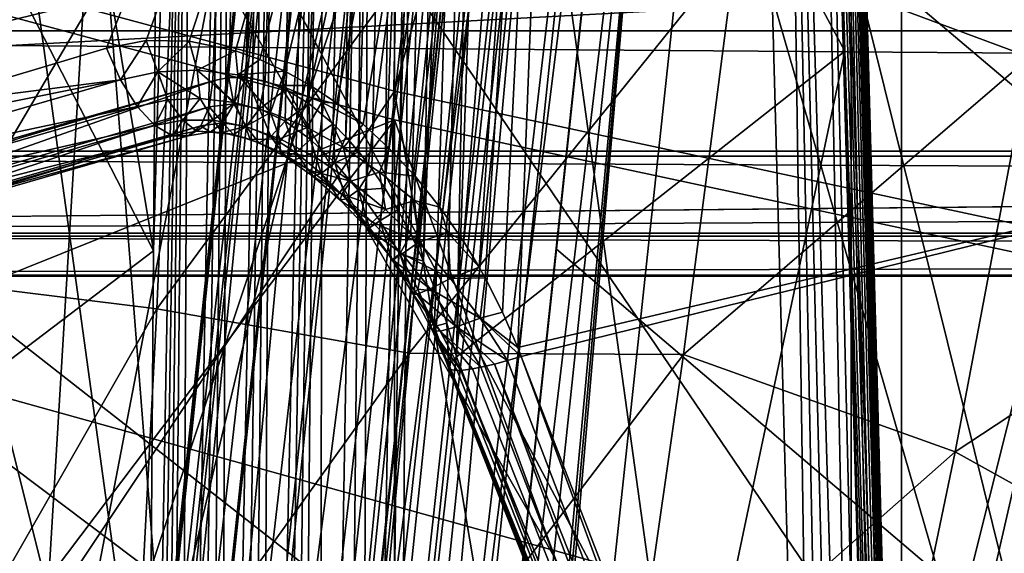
# Model space of a CAD drawing. Header units: metres. Extents: x -109 to 109, y -78 to 121.
# Tile 430 of 656: x -10.155 to -8.555, y -52.231 to -51.364. Entities that reach past the tile are written whole.
import ezdxf

# ---------------------------------------------------------------- set-up
doc = ezdxf.new("R2010")
doc.units = ezdxf.units.M
doc.layers.add('solid_508554_SW0001', color=7, linetype='CONTINUOUS')

msp = doc.modelspace()

# ---------------------------------------------------------------- linework, layer by layer
at = {"layer": 'solid_508554_SW0001'}
for points in [[(-9.545437, -44.551674, 2.834236), (-9.545432, -51.479877, 6.834235), (-11.283785, -51.012154, 7.644356)], [(-9.545437, -44.551674, 2.834236), (-7.730275, -44.939594, 2.162341), (-9.545432, -51.479877, 6.834235)], [(-10.664383, -44.574646, -0.672659), (-9.656664, -44.796349, -1.05666), (-12.247202, -52.38657, 2.19669)], [(-9.656664, -44.796349, -1.05666), (-10.143072, -52.862133, 1.372991), (-12.247202, -52.38657, 2.19669)], [(-9.656664, -44.796349, -1.05666), (-8.630564, -44.995865, -1.402229), (-10.143072, -52.862133, 1.372991)], [(-7.730275, -44.939594, 2.162341), (-7.730226, -51.867805, 6.162325), (-9.545432, -51.479877, 6.834235)], [(-8.630564, -44.995865, -1.402229), (-7.588034, -45.17281, -1.708707), (-10.143072, -52.862133, 1.372991)], [(-7.588034, -45.17281, -1.708707), (-7.965859, -53.246761, 0.706794), (-10.143072, -52.862133, 1.372991)], [(-5.895992, -46.964874, 86.879326), (-7.449233, -53.297142, 75.26886), (-8.816918, -47.392048, 87.063911)], [(-9.038908, -49.464344, 83.19976), (-8.816918, -47.392048, 87.063911), (-7.449233, -53.297142, 75.26886)], [(-9.721955, -51.477192, 50.287106), (-9.595249, -48.683094, 48.344746), (-9.672806, -48.68742, 48.335449)], [(-9.721955, -51.477192, 50.287106), (-9.68488, -51.499798, 50.304424), (-9.595249, -48.683094, 48.344746)], [(-9.68488, -51.499798, 50.304424), (-9.645244, -51.533005, 50.322708), (-9.595249, -48.683094, 48.344746)], [(-9.645244, -51.533005, 50.322708), (-9.624705, -51.554016, 50.332066), (-9.595249, -48.683094, 48.344746)], [(-9.624705, -51.554016, 50.332066), (-9.517693, -48.689949, 48.336967), (-9.595249, -48.683094, 48.344746)], [(-10.468128, -51.643803, 49.916626), (-9.745063, -48.702621, 48.309727), (-10.270909, -48.85442, 48.046803)], [(-10.468128, -51.643803, 49.916626), (-9.840983, -51.462761, 50.230198), (-9.745063, -48.702621, 48.309727)], [(-9.814823, -51.457523, 50.242889), (-9.745063, -48.702621, 48.309727), (-9.840983, -51.462761, 50.230198)], [(-9.814823, -51.457523, 50.242889), (-9.786581, -51.457569, 50.256462), (-9.745063, -48.702621, 48.309727)], [(-9.786581, -51.457569, 50.256462), (-9.672806, -48.68742, 48.335449), (-9.745063, -48.702621, 48.309727)], [(-9.786581, -51.457569, 50.256462), (-9.75584, -51.463676, 50.271111), (-9.672806, -48.68742, 48.335449)], [(-9.75584, -51.463676, 50.271111), (-9.721955, -51.477192, 50.287106), (-9.672806, -48.68742, 48.335449)], [(-9.624705, -51.554016, 50.332066), (-9.603795, -51.578274, 50.341522), (-9.517693, -48.689949, 48.336967)], [(-9.603795, -51.578274, 50.341522), (-9.58266, -51.605915, 50.350971), (-9.517693, -48.689949, 48.336967)], [(-9.58266, -51.605915, 50.350971), (-9.56139, -51.637241, 50.360374), (-9.517693, -48.689949, 48.336967)], [(-9.56139, -51.637241, 50.360374), (-9.445411, -48.707523, 48.312637), (-9.517693, -48.689949, 48.336967)], [(-9.56139, -51.637241, 50.360374), (-9.540136, -51.672501, 50.369629), (-9.445411, -48.707523, 48.312637)], [(-9.540136, -51.672501, 50.369629), (-9.519081, -51.712025, 50.378654), (-9.445411, -48.707523, 48.312637)], [(-9.519081, -51.712025, 50.378654), (-9.498449, -51.756111, 50.387283), (-9.445411, -48.707523, 48.312637)], [(-9.498449, -51.756111, 50.387283), (-9.383326, -48.734623, 48.273399), (-9.445411, -48.707523, 48.312637)], [(-9.498449, -51.756111, 50.387283), (-9.478667, -51.804905, 50.395351), (-9.383326, -48.734623, 48.273399)], [(-9.478667, -51.804905, 50.395351), (-9.460681, -51.856705, 50.402294), (-9.383326, -48.734623, 48.273399)], [(-9.460681, -51.856705, 50.402294), (-9.444864, -51.911564, 50.408207), (-9.383326, -48.734623, 48.273399)], [(-9.383326, -48.734623, 48.273399), (-9.444864, -51.911564, 50.408207), (-9.390265, -50.340488, 49.315063)], [(-9.937366, -51.739288, 48.248642), (-10.493095, -50.658848, 48.763649), (-10.380838, -49.071125, 47.699341)], [(-9.937366, -51.739288, 48.248642), (-10.380838, -49.071125, 47.699341), (-9.920848, -49.469486, 47.009354)], [(13.732098, -49.072243, -65.114044), (-13.732092, -49.0723, -65.114182), (-13.515706, -51.585316, -71.415703)], [(13.636007, -50.126842, -67.715462), (13.732098, -49.072243, -65.114044), (-13.515706, -51.585316, -71.415703)], [(-9.250982, -49.475708, 51.283783), (-7.565826, -49.121983, 51.896454), (-7.881608, -51.551933, 51.272877)], [(-9.390265, -50.340488, 49.315063), (-8.814032, -51.415009, 48.81031), (-8.875676, -49.16777, 47.53194)], [(-8.741328, -53.702435, 50.089352), (-8.875676, -49.16777, 47.53194), (-8.814032, -51.415009, 48.81031)], [(-8.724223, -53.779259, 50.088478), (-8.845726, -49.203262, 47.468899), (-8.875676, -49.16777, 47.53194)], [(-8.731968, -53.741459, 50.089241), (-8.724223, -53.779259, 50.088478), (-8.875676, -49.16777, 47.53194)], [(-8.741328, -53.702435, 50.089352), (-8.731968, -53.741459, 50.089241), (-8.875676, -49.16777, 47.53194)], [(-8.706916, -53.93021, 50.079216), (-8.835514, -49.241653, 47.401421), (-8.845726, -49.203262, 47.468899)], [(-8.709809, -53.88385, 50.083206), (-8.706916, -53.93021, 50.079216), (-8.845726, -49.203262, 47.468899)], [(-8.715436, -53.833546, 50.086376), (-8.709809, -53.88385, 50.083206), (-8.845726, -49.203262, 47.468899)], [(-8.724223, -53.779259, 50.088478), (-8.715436, -53.833546, 50.086376), (-8.845726, -49.203262, 47.468899)], [(-8.711225, -54.048939, 50.063492), (-8.845737, -49.280319, 47.33411), (-8.835514, -49.241653, 47.401421)], [(-8.707893, -54.012672, 50.069237), (-8.711225, -54.048939, 50.063492), (-8.835514, -49.241653, 47.401421)], [(-8.706372, -53.973125, 50.074512), (-8.707893, -54.012672, 50.069237), (-8.835514, -49.241653, 47.401421)], [(-8.706916, -53.93021, 50.079216), (-8.706372, -53.973125, 50.074512), (-8.835514, -49.241653, 47.401421)], [(-10.667195, -51.486198, 52.486164), (-9.003019, -51.079414, 53.190731), (-11.355492, -49.263935, 52.671753)], [(-8.738541, -54.164211, 50.037548), (-8.875698, -49.316639, 47.271545), (-8.845737, -49.280319, 47.33411)], [(-8.729986, -54.13966, 50.044323), (-8.738541, -54.164211, 50.037548), (-8.845737, -49.280319, 47.33411)], [(-8.722462, -54.112328, 50.050957), (-8.729986, -54.13966, 50.044323), (-8.845737, -49.280319, 47.33411)], [(-8.716149, -54.082146, 50.057373), (-8.722462, -54.112328, 50.050957), (-8.845737, -49.280319, 47.33411)], [(-8.711225, -54.048939, 50.063492), (-8.716149, -54.082146, 50.057373), (-8.845737, -49.280319, 47.33411)], [(-10.77676, -49.314133, 1.785416), (-10.776759, -52.778236, 3.785415), (-8.721508, -53.203892, 3.048157)], [(-8.721509, -49.739788, 1.048158), (-10.77676, -49.314133, 1.785416), (-8.721508, -53.203892, 3.048157)], [(-8.779657, -54.236744, 50.010334), (-8.923357, -49.348125, 47.217987), (-8.875698, -49.316639, 47.271545)], [(-8.758059, -54.205383, 50.023834), (-8.779657, -54.236744, 50.010334), (-8.875698, -49.316639, 47.271545)], [(-8.738541, -54.164211, 50.037548), (-8.758059, -54.205383, 50.023834), (-8.875698, -49.316639, 47.271545)], [(-8.923357, -49.348125, 47.217987), (-8.850675, -54.286415, 49.972351), (-8.985467, -49.372643, 47.17709)], [(-8.826127, -54.275978, 49.984665), (-8.850675, -54.286415, 49.972351), (-8.923357, -49.348125, 47.217987)], [(-8.80241, -54.259735, 49.997311), (-8.826127, -54.275978, 49.984665), (-8.923357, -49.348125, 47.217987)], [(-8.779657, -54.236744, 50.010334), (-8.80241, -54.259735, 49.997311), (-8.923357, -49.348125, 47.217987)], [(-8.850675, -54.286415, 49.972351), (-9.511103, -49.524384, 46.914272), (-8.985467, -49.372643, 47.17709)], [(-9.873167, -49.499866, 46.95517), (-9.937366, -51.739288, 48.248642), (-9.920848, -49.469486, 47.009354)], [(-9.038908, -49.464344, 83.19976), (-9.488546, -53.652214, 75.453293), (-9.565675, -53.66888, 75.466866)], [(-9.187943, -49.495293, 83.238373), (-9.038908, -49.464344, 83.19976), (-9.565675, -53.66888, 75.466866)], [(-9.488546, -53.652214, 75.453293), (-9.038908, -49.464344, 83.19976), (-9.048619, -49.554966, 83.031067)], [(-9.048619, -49.554966, 83.031067), (-9.038908, -49.464344, 83.19976), (-7.449233, -53.297142, 75.26886)], [(-10.870768, -49.898949, 50.550705), (-9.250982, -49.475708, 51.283783), (-10.329443, -51.503918, 50.394688)], [(-9.250982, -49.475708, 51.283783), (-10.013428, -51.409973, 50.550735), (-10.329443, -51.503918, 50.394688)], [(-9.250982, -49.475708, 51.283783), (-9.948844, -51.397476, 50.580162), (-10.013428, -51.409973, 50.550735)], [(-9.250982, -49.475708, 51.283783), (-9.878996, -51.398468, 50.607853), (-9.948844, -51.397476, 50.580162)], [(-9.250982, -49.475708, 51.283783), (-9.803851, -51.414295, 50.633415), (-9.878996, -51.398468, 50.607853)], [(-9.250982, -49.475708, 51.283783), (-9.764338, -51.428436, 50.645184), (-9.803851, -51.414295, 50.633415)], [(-9.250982, -49.475708, 51.283783), (-9.723651, -51.447117, 50.656105), (-9.764338, -51.428436, 50.645184)], [(-9.250982, -49.475708, 51.283783), (-9.68195, -51.470638, 50.666023), (-9.723651, -51.447117, 50.656105)], [(-9.250982, -49.475708, 51.283783), (-9.639504, -51.499325, 50.674728), (-9.68195, -51.470638, 50.666023)], [(-9.250982, -49.475708, 51.283783), (-9.596539, -51.533585, 50.682003), (-9.639504, -51.499325, 50.674728)], [(-9.250982, -49.475708, 51.283783), (-9.554132, -51.573006, 50.687515), (-9.596539, -51.533585, 50.682003)], [(-9.250982, -49.475708, 51.283783), (-9.512263, -51.618076, 50.691124), (-9.554132, -51.573006, 50.687515)], [(-9.250982, -49.475708, 51.283783), (-9.47178, -51.66848, 50.692566), (-9.512263, -51.618076, 50.691124)], [(-9.250982, -49.475708, 51.283783), (-9.433557, -51.723713, 50.691624), (-9.47178, -51.66848, 50.692566)], [(-9.250982, -49.475708, 51.283783), (-9.407983, -51.765881, 50.689419), (-9.433557, -51.723713, 50.691624)], [(-9.250982, -49.475708, 51.283783), (-9.398371, -51.783039, 50.68819), (-9.407983, -51.765881, 50.689419)], [(-9.250982, -49.475708, 51.283783), (-9.3701, -51.838718, 50.683002), (-9.398371, -51.783039, 50.68819)], [(-9.250982, -49.475708, 51.283783), (-9.345189, -51.896393, 50.675819), (-9.3701, -51.838718, 50.683002)], [(-9.250982, -49.475708, 51.283783), (-7.881608, -51.551933, 51.272877), (-9.345189, -51.896393, 50.675819)], [(-9.873167, -49.499866, 46.95517), (-9.953881, -54.009087, 49.487926), (-9.937366, -51.739288, 48.248642)], [(-9.942522, -54.049156, 49.488758), (-9.953881, -54.009087, 49.487926), (-9.873167, -49.499866, 46.95517)], [(-9.930239, -54.08728, 49.490112), (-9.942522, -54.049156, 49.488758), (-9.873167, -49.499866, 46.95517)], [(-9.917198, -54.123489, 49.492008), (-9.930239, -54.08728, 49.490112), (-9.873167, -49.499866, 46.95517)], [(-9.896565, -54.174225, 49.495842), (-9.917198, -54.123489, 49.492008), (-9.873167, -49.499866, 46.95517)], [(-9.896565, -54.174225, 49.495842), (-9.873167, -49.499866, 46.95517), (-9.811035, -49.52327, 46.913647)], [(-9.187943, -49.495293, 83.238373), (-9.650373, -53.696129, 75.486458), (-9.730746, -53.73177, 75.510384)], [(-9.325849, -49.55714, 83.279274), (-9.187943, -49.495293, 83.238373), (-9.730746, -53.73177, 75.510384)], [(-9.187943, -49.495293, 83.238373), (-9.635131, -53.690491, 75.482536), (-9.650373, -53.696129, 75.486458)], [(-9.187943, -49.495293, 83.238373), (-9.565675, -53.66888, 75.466866), (-9.635131, -53.690491, 75.482536)], [(-9.875276, -54.21991, 49.500519), (-9.896565, -54.174225, 49.495842), (-9.811035, -49.52327, 46.913647)], [(-9.853708, -54.260807, 49.505875), (-9.875276, -54.21991, 49.500519), (-9.811035, -49.52327, 46.913647)], [(-9.831919, -54.297535, 49.511799), (-9.853708, -54.260807, 49.505875), (-9.811035, -49.52327, 46.913647)], [(-9.831919, -54.297535, 49.511799), (-9.811035, -49.52327, 46.913647), (-9.738686, -49.538101, 46.887619)], [(-9.60196, -54.490402, 49.597549), (-9.583415, -49.538673, 46.887951), (-9.511103, -49.524384, 46.914272)], [(-9.573461, -54.491665, 49.611), (-9.60196, -54.490402, 49.597549), (-9.511103, -49.524384, 46.914272)], [(-9.573461, -54.491665, 49.611), (-9.511103, -49.524384, 46.914272), (-9.54722, -54.487492, 49.624081)], [(-8.850675, -54.286415, 49.972351), (-9.54722, -54.487492, 49.624081), (-9.511103, -49.524384, 46.914272)], [(-9.810129, -54.330311, 49.518181), (-9.831919, -54.297535, 49.511799), (-9.738686, -49.538101, 46.887619)], [(-9.788501, -54.359344, 49.524918), (-9.810129, -54.330311, 49.518181), (-9.738686, -49.538101, 46.887619)], [(-9.767115, -54.384945, 49.531956), (-9.788501, -54.359344, 49.524918), (-9.738686, -49.538101, 46.887619)], [(-9.767115, -54.384945, 49.531956), (-9.738686, -49.538101, 46.887619), (-9.661049, -49.543358, 46.878853)], [(-9.746114, -54.407246, 49.539196), (-9.767115, -54.384945, 49.531956), (-9.661049, -49.543358, 46.878853)], [(-9.725573, -54.426498, 49.546593), (-9.746114, -54.407246, 49.539196), (-9.661049, -49.543358, 46.878853)], [(-9.705605, -54.442852, 49.554077), (-9.725573, -54.426498, 49.546593), (-9.661049, -49.543358, 46.878853)], [(-9.667735, -54.46756, 49.569042), (-9.705605, -54.442852, 49.554077), (-9.661049, -49.543358, 46.878853)], [(-9.667735, -54.46756, 49.569042), (-9.661049, -49.543358, 46.878853), (-9.583415, -49.538673, 46.887951)], [(-9.633169, -54.482849, 49.583607), (-9.667735, -54.46756, 49.569042), (-9.583415, -49.538673, 46.887951)], [(-9.60196, -54.490402, 49.597549), (-9.633169, -54.482849, 49.583607), (-9.583415, -49.538673, 46.887951)], [(-9.325849, -49.55714, 83.279274), (-9.805741, -53.775333, 75.538315), (-9.874384, -53.82626, 75.569908)], [(-9.446749, -49.641834, 83.331497), (-9.325849, -49.55714, 83.279274), (-9.874384, -53.82626, 75.569908)], [(-9.325849, -49.55714, 83.279274), (-9.769857, -53.753105, 75.524193), (-9.805741, -53.775333, 75.538315)], [(-9.325849, -49.55714, 83.279274), (-9.730746, -53.73177, 75.510384), (-9.769857, -53.753105, 75.524193)], [(-9.048619, -49.554966, 83.031067), (-9.282374, -51.736259, 78.982513), (-9.488546, -53.652214, 75.453293)], [(-9.282374, -51.736259, 78.982513), (-9.048619, -49.554966, 83.031067), (-7.449233, -53.297142, 75.26886)], [(-9.446749, -49.641834, 83.331497), (-9.887698, -53.837646, 75.576859), (-9.935781, -53.883888, 75.604744)], [(-9.54601, -49.746128, 83.393028), (-9.446749, -49.641834, 83.331497), (-9.935781, -53.883888, 75.604744)], [(-9.446749, -49.641834, 83.331497), (-9.874384, -53.82626, 75.569908), (-9.887698, -53.837646, 75.576859)], [(-8.721509, -49.739788, 1.048158), (-8.721508, -53.203892, 3.048157), (-6.599883, -53.538364, 2.468834)], [(-6.599883, -50.074261, 0.468834), (-8.721509, -49.739788, 1.048158), (-6.599883, -53.538364, 2.468834)], [(-9.54601, -49.746128, 83.393028), (-9.989133, -53.947464, 75.642365), (-10.033744, -54.016159, 75.682289)], [(-9.61983, -49.866032, 83.461517), (-9.54601, -49.746128, 83.393028), (-10.033744, -54.016159, 75.682289)], [(-9.54601, -49.746128, 83.393028), (-9.984262, -53.940968, 75.638557), (-9.989133, -53.947464, 75.642365)], [(-9.54601, -49.746128, 83.393028), (-9.935781, -53.883888, 75.604744), (-9.984262, -53.940968, 75.638557)], [(-9.61983, -49.866032, 83.461517), (-10.069036, -54.089085, 75.723999), (-10.09455, -54.165291, 75.766937)], [(-9.665381, -49.996948, 83.53434), (-9.61983, -49.866032, 83.461517), (-10.09455, -54.165291, 75.766937)], [(-9.61983, -49.866032, 83.461517), (-10.055954, -54.059223, 75.706993), (-10.069036, -54.089085, 75.723999)], [(-9.61983, -49.866032, 83.461517), (-10.033744, -54.016159, 75.682289), (-10.055954, -54.059223, 75.706993)], [(-9.665381, -49.996948, 83.53434), (-10.109957, -54.243782, 75.810562), (-9.92029, -52.437653, 79.329559)], [(-9.665381, -49.996948, 83.53434), (-10.100101, -54.188, 75.779617), (-10.109957, -54.243782, 75.810562)], [(-9.665381, -49.996948, 83.53434), (-10.09455, -54.165291, 75.766937), (-10.100101, -54.188, 75.779617)], [(-9.665381, -49.996948, 83.53434), (-9.92029, -52.437653, 79.329559), (-9.695757, -50.276348, 83.343262)], [(-10.397038, -50.01149, 9.484665), (-10.397017, -51.916786, 10.58467), (-8.80333, -52.360622, 9.81592)], [(-8.803325, -50.455338, 8.7159), (-10.397038, -50.01149, 9.484665), (-8.80333, -52.360622, 9.81592)], [(-9.9236, -55.57999, 81.064056), (-9.352147, -50.040787, 91.257034), (-9.92029, -52.437653, 79.329559)], [(-9.341011, -50.133919, 91.306923), (-9.352147, -50.040787, 91.257034), (-9.9236, -55.57999, 81.064056)], [(-9.352147, -50.040787, 91.257034), (-9.695757, -50.276348, 83.343262), (-9.92029, -52.437653, 79.329559)], [(13.636007, -50.126842, -67.715462), (-13.515706, -51.585316, -71.415703), (0, -51.585346, -71.415787)], [(-9.341011, -50.133919, 91.306923), (-9.9236, -55.57999, 81.064056), (-10.02923, -56.60331, 79.179611)], [(-10.015413, -56.656986, 79.291092), (-9.341011, -50.133919, 91.306923), (-10.02923, -56.60331, 79.179611)], [(-10.015413, -56.656986, 79.291092), (-9.307832, -50.223396, 91.353592), (-9.341011, -50.133919, 91.306923)], [(-10.015413, -56.656986, 79.291092), (-9.98478, -56.743279, 79.336296), (-9.307832, -50.223396, 91.353592)], [(-9.98478, -56.743279, 79.336296), (-9.254109, -50.305191, 91.394943), (-9.307832, -50.223396, 91.353592)], [(-9.98478, -56.743279, 79.336296), (-9.935019, -56.822765, 79.376724), (-9.254109, -50.305191, 91.394943)], [(-9.935019, -56.822765, 79.376724), (-9.182268, -50.375603, 91.429108), (-9.254109, -50.305191, 91.394943)], [(-9.390265, -50.340488, 49.315063), (-9.444864, -51.911564, 50.408207), (-8.814032, -51.415009, 48.81031)], [(-9.935019, -56.822765, 79.376724), (-9.868209, -56.892124, 79.41069), (-9.182268, -50.375603, 91.429108)], [(-9.868209, -56.892124, 79.41069), (-9.095551, -50.431454, 91.454536), (-9.182268, -50.375603, 91.429108)], [(-9.868209, -56.892124, 79.41069), (-9.787133, -56.948467, 79.436775), (-9.095551, -50.431454, 91.454536)], [(-9.787133, -56.948467, 79.436775), (-9.69889, -57.023663, 79.390808), (-9.095551, -50.431454, 91.454536)], [(-9.095551, -50.431454, 91.454536), (-9.69889, -57.023663, 79.390808), (-9.58969, -55.998241, 81.279221)], [(-9.095551, -50.431454, 91.454536), (-9.58969, -55.998241, 81.279221), (-9.522934, -55.371872, 82.432816)], [(-9.095551, -50.431454, 91.454536), (-9.522934, -55.371872, 82.432816), (-8.997873, -50.470222, 91.470093)], [(-8.803325, -50.455338, 8.7159), (-8.80333, -52.360622, 9.81592), (-7.134557, -52.729042, 9.1778)], [(-7.134504, -50.823765, 8.077765), (-8.803325, -50.455338, 8.7159), (-7.134557, -52.729042, 9.1778)], [(-9.522934, -55.371872, 82.432816), (-7.666767, -55.845364, 82.760651), (-8.997873, -50.470222, 91.470093)], [(-7.666767, -55.845364, 82.760651), (-7.74215, -50.775337, 91.646042), (-8.997873, -50.470222, 91.470093)], [(-8.172731, -50.521431, 54.315479), (-8.811786, -53.066753, 53.481712), (-10.041604, -50.913513, 53.627377)], [(-8.707956, -52.858292, 53.576485), (-8.811786, -53.066753, 53.481712), (-8.172731, -50.521431, 54.315479)], [(-8.533671, -52.540623, 53.72147), (-8.707956, -52.858292, 53.576485), (-8.172731, -50.521431, 54.315479)], [(-9.937366, -51.739288, 48.248642), (-10.605354, -52.246571, 49.827961), (-10.493095, -50.658848, 48.763649)], [(-6.76223, -52.975342, 53.330273), (-7.277344, -50.742733, 53.77388), (-9.003019, -51.079414, 53.190731)], [(-8.990585, -51.246857, 56.299026), (-8.513326, -51.424408, 57.092983), (-8.400505, -50.753319, 56.479572)], [(-10.154566, -51.126514, 53.538017), (-10.041604, -50.913513, 53.627377), (-9.851859, -53.321686, 53.049374)], [(-10.041604, -50.913513, 53.627377), (-8.811786, -53.066753, 53.481712), (-9.851859, -53.321686, 53.049374)], [(-11.199413, -53.961456, 2.536018), (-11.283785, -51.012154, 7.644356), (-9.545432, -51.479877, 6.834235)], [(-10.289392, -51.020733, 53.768845), (-10.304211, -51.787502, 54.428631), (-9.899035, -51.099804, 54.678596)], [(-9.545432, -51.526257, 6.861012), (-11.2838, -52.224586, 8.344362), (-11.283785, -51.058533, 7.671133)], [(-9.545432, -51.526257, 6.861012), (-11.283785, -51.058533, 7.671133), (-10.83016, -53.228264, 3.913049)], [(-8.365757, -53.288189, 52.788403), (-9.003019, -51.079414, 53.190731), (-10.667195, -51.486198, 52.486164)], [(-8.365757, -53.288189, 52.788403), (-6.76223, -52.975342, 53.330273), (-9.003019, -51.079414, 53.190731)], [(-10.304211, -51.787502, 54.428631), (-9.932015, -51.833706, 55.343559), (-9.899035, -51.099804, 54.678596)], [(-9.899035, -51.099804, 54.678596), (-9.932015, -51.833706, 55.343559), (-9.463638, -51.197422, 55.546162)], [(-13.515705, -51.128246, -74.377182), (13.515705, -51.128242, -74.377182), (13.515706, -51.381634, -74.007874)], [(-13.515705, -51.381638, -74.007874), (-13.515705, -51.128246, -74.377182), (13.515706, -51.381634, -74.007874)], [(-10.315581, -51.465096, 53.39798), (-10.154566, -51.126514, 53.538017), (-9.851859, -53.321686, 53.049374)], [(-10.214302, -51.141613, 53.520489), (-10.154566, -51.126514, 53.538017), (-10.315581, -51.465096, 53.39798)], [(-9.932015, -51.833706, 55.343559), (-9.521912, -51.905384, 56.218582), (-9.463638, -51.197422, 55.546162)], [(-9.463638, -51.197422, 55.546162), (-9.521912, -51.905384, 56.218582), (-8.990585, -51.246857, 56.299026)], [(-9.521912, -51.905384, 56.218582), (-9.075904, -51.907742, 56.946152), (-8.990585, -51.246857, 56.299026)], [(-8.990585, -51.246857, 56.299026), (-9.075904, -51.907742, 56.946152), (-8.513326, -51.424408, 57.092983)], [(-13.515706, -51.577221, -73.60495), (-13.515705, -51.381638, -74.007874), (13.515706, -51.577221, -73.60495)], [(-13.515705, -51.381638, -74.007874), (13.515706, -51.381634, -74.007874), (13.515706, -51.577221, -73.60495)], [(-9.99074, -51.46159, 50.536587), (-10.013428, -51.409973, 50.550735), (-9.948844, -51.397476, 50.580162)], [(-9.930177, -51.44854, 50.56525), (-9.99074, -51.46159, 50.536587), (-9.948844, -51.397476, 50.580162)], [(-9.930177, -51.44854, 50.56525), (-9.948844, -51.397476, 50.580162), (-9.878996, -51.398468, 50.607853)], [(-9.866418, -51.445595, 50.593437), (-9.930177, -51.44854, 50.56525), (-9.878996, -51.398468, 50.607853)], [(-9.866418, -51.445595, 50.593437), (-9.878996, -51.398468, 50.607853), (-9.803851, -51.414295, 50.633415)], [(-9.99074, -51.46159, 50.536587), (-10.329443, -51.503918, 50.394688), (-10.013428, -51.409973, 50.550735)], [(-9.799931, -51.453014, 50.620201), (-9.866418, -51.445595, 50.593437), (-9.803851, -51.414295, 50.633415)], [(-9.799931, -51.453014, 50.620201), (-9.803851, -51.414295, 50.633415), (-9.764338, -51.428436, 50.645184)], [(-9.444864, -51.911564, 50.408207), (-9.10438, -52.791893, 50.263306), (-8.814032, -51.415009, 48.81031)], [(-9.10438, -52.791893, 50.263306), (-8.752384, -53.662243, 50.088673), (-8.814032, -51.415009, 48.81031)], [(-8.814032, -51.415009, 48.81031), (-8.752384, -53.662243, 50.088673), (-8.741328, -53.702435, 50.089352)], [(-9.799931, -51.453014, 50.620201), (-9.764338, -51.428436, 50.645184), (-9.723651, -51.447117, 50.656105)], [(-9.075904, -51.907742, 56.946152), (-8.634692, -52.065655, 57.755768), (-8.513326, -51.424408, 57.092983)], [(-8.513326, -51.424408, 57.092983), (-8.634692, -52.065655, 57.755768), (-8.050859, -51.681408, 57.891983)], [(-9.963788, -51.504776, 50.508404), (-9.99074, -51.46159, 50.536587), (-9.930177, -51.44854, 50.56525)], [(-9.914045, -51.494064, 50.532738), (-9.963788, -51.504776, 50.508404), (-9.930177, -51.44854, 50.56525)], [(-9.861378, -51.491791, 50.558212), (-9.930177, -51.44854, 50.56525), (-9.866418, -51.445595, 50.593437)], [(-9.861378, -51.491791, 50.558212), (-9.914045, -51.494064, 50.532738), (-9.930177, -51.44854, 50.56525)], [(-9.805518, -51.498447, 50.583881), (-9.866418, -51.445595, 50.593437), (-9.799931, -51.453014, 50.620201)], [(-9.805518, -51.498447, 50.583881), (-9.861378, -51.491791, 50.558212), (-9.866418, -51.445595, 50.593437)], [(-9.747209, -51.514233, 50.608418), (-9.805518, -51.498447, 50.583881), (-9.799931, -51.453014, 50.620201)], [(-9.731878, -51.47065, 50.644417), (-9.799931, -51.453014, 50.620201), (-9.723651, -51.447117, 50.656105)], [(-9.747209, -51.514233, 50.608418), (-9.799931, -51.453014, 50.620201), (-9.731878, -51.47065, 50.644417)], [(-9.731878, -51.47065, 50.644417), (-9.723651, -51.447117, 50.656105), (-9.68195, -51.470638, 50.666023)], [(-9.99074, -51.46159, 50.536587), (-10.645167, -51.592342, 50.234867), (-10.329443, -51.503918, 50.394688)], [(-10.623548, -51.644264, 50.220181), (-10.645167, -51.592342, 50.234867), (-9.99074, -51.46159, 50.536587)], [(-10.623548, -51.644264, 50.220181), (-9.99074, -51.46159, 50.536587), (-9.963788, -51.504776, 50.508404)], [(-10.475685, -51.686996, 49.954258), (-9.840983, -51.462761, 50.230198), (-10.1547, -51.556023, 50.075283)], [(-10.475685, -51.686996, 49.954258), (-9.846724, -51.505432, 50.268738), (-9.840983, -51.462761, 50.230198)], [(-10.468128, -51.643803, 49.916626), (-10.1547, -51.556023, 50.075283), (-9.840983, -51.462761, 50.230198)], [(-10.457582, -51.810074, 53.257713), (-10.315581, -51.465096, 53.39798), (-9.851859, -53.321686, 53.049374)], [(-9.806767, -51.500362, 50.28896), (-9.840983, -51.462761, 50.230198), (-9.846724, -51.505432, 50.268738)], [(-9.806767, -51.500362, 50.28896), (-9.814823, -51.457523, 50.242889), (-9.840983, -51.462761, 50.230198)], [(-9.806767, -51.500362, 50.28896), (-9.786581, -51.457569, 50.256462), (-9.814823, -51.457523, 50.242889)], [(-9.765219, -51.508488, 50.311176), (-9.786581, -51.457569, 50.256462), (-9.806767, -51.500362, 50.28896)], [(-9.765219, -51.508488, 50.311176), (-9.75584, -51.463676, 50.271111), (-9.786581, -51.457569, 50.256462)], [(-9.765219, -51.508488, 50.311176), (-9.721955, -51.477192, 50.287106), (-9.75584, -51.463676, 50.271111)], [(-9.687688, -51.538799, 50.630676), (-9.747209, -51.514233, 50.608418), (-9.731878, -51.47065, 50.644417)], [(-9.663664, -51.497829, 50.665199), (-9.731878, -51.47065, 50.644417), (-9.68195, -51.470638, 50.666023)], [(-9.687688, -51.538799, 50.630676), (-9.731878, -51.47065, 50.644417), (-9.663664, -51.497829, 50.665199)], [(-9.663664, -51.497829, 50.665199), (-9.68195, -51.470638, 50.666023), (-9.639504, -51.499325, 50.674728)], [(-9.912137, -53.66618, 52.133705), (-10.667195, -51.486198, 52.486164), (-12.258504, -51.960304, 51.664986)], [(-9.056977, -54.391739, 1.790744), (-11.199413, -53.961456, 2.536018), (-9.545432, -51.479877, 6.834235)], [(-9.912137, -53.66618, 52.133705), (-8.365757, -53.288189, 52.788403), (-10.667195, -51.486198, 52.486164)], [(-9.723274, -51.528419, 50.334118), (-9.721955, -51.477192, 50.287106), (-9.765219, -51.508488, 50.311176)], [(-9.723274, -51.528419, 50.334118), (-9.68488, -51.499798, 50.304424), (-9.721955, -51.477192, 50.287106)], [(-9.056977, -54.391739, 1.790744), (-9.545432, -51.479877, 6.834235), (-7.730226, -51.867805, 6.162325)], [(-9.934874, -51.535828, 50.468586), (-9.963788, -51.504776, 50.508404), (-9.914045, -51.494064, 50.532738)], [(-9.889348, -51.526741, 50.491737), (-9.934874, -51.535828, 50.468586), (-9.914045, -51.494064, 50.532738)], [(-9.889348, -51.526741, 50.491737), (-9.914045, -51.494064, 50.532738), (-9.861378, -51.491791, 50.558212)], [(-9.840487, -51.526894, 50.517647), (-9.889348, -51.526741, 50.491737), (-9.861378, -51.491791, 50.558212)], [(-9.840487, -51.526894, 50.517647), (-9.861378, -51.491791, 50.558212), (-9.805518, -51.498447, 50.583881)], [(-9.806767, -51.500362, 50.28896), (-9.846724, -51.505432, 50.268738), (-9.824461, -51.531147, 50.33506)], [(-9.787628, -51.536999, 50.544876), (-9.840487, -51.526894, 50.517647), (-9.805518, -51.498447, 50.583881)], [(-9.806767, -51.500362, 50.28896), (-9.824461, -51.531147, 50.33506), (-9.786461, -51.537117, 50.357166)], [(-9.765219, -51.508488, 50.311176), (-9.806767, -51.500362, 50.28896), (-9.786461, -51.537117, 50.357166)], [(-9.787628, -51.536999, 50.544876), (-9.805518, -51.498447, 50.583881), (-9.747209, -51.514233, 50.608418)], [(-9.682023, -51.558289, 50.356628), (-9.68488, -51.499798, 50.304424), (-9.723274, -51.528419, 50.334118)], [(-9.62819, -51.571411, 50.649872), (-9.687688, -51.538799, 50.630676), (-9.663664, -51.497829, 50.665199)], [(-9.682023, -51.558289, 50.356628), (-9.645244, -51.533005, 50.322708), (-9.68488, -51.499798, 50.304424)], [(-9.663664, -51.497829, 50.665199), (-9.639504, -51.499325, 50.674728), (-9.596539, -51.533585, 50.682003)], [(-9.62819, -51.571411, 50.649872), (-9.663664, -51.497829, 50.665199), (-9.596539, -51.533585, 50.682003)], [(-10.597186, -51.687622, 50.191704), (-10.623548, -51.644264, 50.220181), (-9.963788, -51.504776, 50.508404)], [(-10.597186, -51.687622, 50.191704), (-9.963788, -51.504776, 50.508404), (-9.934874, -51.535828, 50.468586)], [(-10.491059, -51.718296, 50.000839), (-9.860422, -51.536243, 50.316158), (-9.846724, -51.505432, 50.268738)], [(-10.475685, -51.686996, 49.954258), (-10.491059, -51.718296, 50.000839), (-9.846724, -51.505432, 50.268738)], [(-9.846724, -51.505432, 50.268738), (-9.860422, -51.536243, 50.316158), (-9.824461, -51.531147, 50.33506)], [(-9.731675, -51.557293, 50.571491), (-9.787628, -51.536999, 50.544876), (-9.747209, -51.514233, 50.608418)], [(-9.765219, -51.508488, 50.311176), (-9.786461, -51.537117, 50.357166), (-9.746601, -51.553585, 50.381111)], [(-9.723274, -51.528419, 50.334118), (-9.765219, -51.508488, 50.311176), (-9.746601, -51.553585, 50.381111)], [(-9.731675, -51.557293, 50.571491), (-9.747209, -51.514233, 50.608418), (-9.687688, -51.538799, 50.630676)], [(-9.545432, -51.526257, 6.861012), (-9.545481, -52.692303, 7.534254), (-11.2838, -52.224586, 8.344362)], [(-9.545432, -51.526257, 6.861012), (-10.83016, -53.228264, 3.913049), (-8.764711, -53.656033, 3.172132)], [(-9.906445, -51.552116, 50.420498), (-9.934874, -51.535828, 50.468586), (-9.889348, -51.526741, 50.491737)], [(-9.867576, -51.544918, 50.440929), (-9.906445, -51.552116, 50.420498), (-9.889348, -51.526741, 50.491737)], [(-9.867576, -51.544918, 50.440929), (-9.889348, -51.526741, 50.491737), (-9.840487, -51.526894, 50.517647)], [(-9.825759, -51.546726, 50.464962), (-9.867576, -51.544918, 50.440929), (-9.840487, -51.526894, 50.517647)], [(-9.824461, -51.531147, 50.33506), (-9.860422, -51.536243, 50.316158), (-9.845319, -51.546429, 50.387188)], [(-9.824461, -51.531147, 50.33506), (-9.845319, -51.546429, 50.387188), (-9.807227, -51.550232, 50.409916)], [(-9.825759, -51.546726, 50.464962), (-9.840487, -51.526894, 50.517647), (-9.787628, -51.536999, 50.544876)], [(-9.786461, -51.537117, 50.357166), (-9.824461, -51.531147, 50.33506), (-9.807227, -51.550232, 50.409916)], [(-9.723274, -51.528419, 50.334118), (-9.746601, -51.553585, 50.381111), (-9.705704, -51.579556, 50.405338)], [(-9.682023, -51.558289, 50.356628), (-9.723274, -51.528419, 50.334118), (-9.705704, -51.579556, 50.405338)], [(-9.642303, -51.596245, 50.377899), (-9.645244, -51.533005, 50.322708), (-9.682023, -51.558289, 50.356628)], [(-9.642303, -51.596245, 50.377899), (-9.624705, -51.554016, 50.332066), (-9.645244, -51.533005, 50.322708)], [(-9.62819, -51.571411, 50.649872), (-9.596539, -51.533585, 50.682003), (-9.554132, -51.573006, 50.687515)], [(-7.730226, -51.914185, 6.189102), (-9.545481, -52.692303, 7.534254), (-9.545432, -51.526257, 6.861012)], [(-7.730226, -51.914185, 6.189102), (-9.545432, -51.526257, 6.861012), (-8.764711, -53.656033, 3.172132)], [(-10.568333, -51.718693, 50.151855), (-10.597186, -51.687622, 50.191704), (-9.934874, -51.535828, 50.468586)], [(-10.568333, -51.718693, 50.151855), (-9.934874, -51.535828, 50.468586), (-9.906445, -51.552116, 50.420498)], [(-10.512924, -51.734707, 50.052204), (-9.880907, -51.552258, 50.368214), (-9.860422, -51.536243, 50.316158)], [(-10.491059, -51.718296, 50.000839), (-10.512924, -51.734707, 50.052204), (-9.860422, -51.536243, 50.316158)], [(-9.880907, -51.552258, 50.368214), (-9.906445, -51.552116, 50.420498), (-9.867576, -51.544918, 50.440929)], [(-9.860422, -51.536243, 50.316158), (-9.880907, -51.552258, 50.368214), (-9.845319, -51.546429, 50.387188)], [(-9.845319, -51.546429, 50.387188), (-9.880907, -51.552258, 50.368214), (-9.867576, -51.544918, 50.440929)], [(-9.845319, -51.546429, 50.387188), (-9.867576, -51.544918, 50.440929), (-9.825759, -51.546726, 50.464962)], [(-9.807227, -51.550232, 50.409916), (-9.845319, -51.546429, 50.387188), (-9.825759, -51.546726, 50.464962)], [(-9.7802, -51.558067, 50.491146), (-9.825759, -51.546726, 50.464962), (-9.787628, -51.536999, 50.544876)], [(-9.807227, -51.550232, 50.409916), (-9.825759, -51.546726, 50.464962), (-9.7802, -51.558067, 50.491146)], [(-9.786461, -51.537117, 50.357166), (-9.807227, -51.550232, 50.409916), (-9.766128, -51.563755, 50.434975)], [(-9.766128, -51.563755, 50.434975), (-9.807227, -51.550232, 50.409916), (-9.7802, -51.558067, 50.491146)], [(-9.7802, -51.558067, 50.491146), (-9.787628, -51.536999, 50.544876), (-9.731675, -51.557293, 50.571491)], [(-9.746601, -51.553585, 50.381111), (-9.786461, -51.537117, 50.357166), (-9.766128, -51.563755, 50.434975)], [(-9.674189, -51.58725, 50.595928), (-9.731675, -51.557293, 50.571491), (-9.687688, -51.538799, 50.630676)], [(-9.674189, -51.58725, 50.595928), (-9.687688, -51.538799, 50.630676), (-9.62819, -51.571411, 50.649872)], [(-10.539431, -51.73484, 50.104004), (-10.568333, -51.718693, 50.151855), (-9.906445, -51.552116, 50.420498)], [(-10.539431, -51.73484, 50.104004), (-9.906445, -51.552116, 50.420498), (-9.880907, -51.552258, 50.368214)], [(-10.512924, -51.734707, 50.052204), (-10.539431, -51.73484, 50.104004), (-9.880907, -51.552258, 50.368214)], [(-9.731627, -51.579037, 50.517521), (-9.7802, -51.558067, 50.491146), (-9.731675, -51.557293, 50.571491)], [(-9.766128, -51.563755, 50.434975), (-9.7802, -51.558067, 50.491146), (-9.731627, -51.579037, 50.517521)], [(-9.746601, -51.553585, 50.381111), (-9.766128, -51.563755, 50.434975), (-9.722718, -51.58667, 50.460526)], [(-9.722718, -51.58667, 50.460526), (-9.766128, -51.563755, 50.434975), (-9.731627, -51.579037, 50.517521)], [(-9.705704, -51.579556, 50.405338), (-9.746601, -51.553585, 50.381111), (-9.722718, -51.58667, 50.460526)], [(-9.731627, -51.579037, 50.517521), (-9.731675, -51.557293, 50.571491), (-9.674189, -51.58725, 50.595928)], [(-9.682023, -51.558289, 50.356628), (-9.705704, -51.579556, 50.405338), (-9.664778, -51.61375, 50.428638)], [(-9.642303, -51.596245, 50.377899), (-9.682023, -51.558289, 50.356628), (-9.664778, -51.61375, 50.428638)], [(-9.642303, -51.596245, 50.377899), (-9.603795, -51.578274, 50.341522), (-9.624705, -51.554016, 50.332066)], [(-9.339608, -51.910778, 50.673767), (-9.345189, -51.896393, 50.675819), (-7.881608, -51.551933, 51.272877)], [(-8.996632, -52.79755, 50.527805), (-9.339608, -51.910778, 50.673767), (-7.881608, -51.551933, 51.272877)], [(-8.642058, -53.674271, 50.351898), (-8.996632, -52.79755, 50.527805), (-7.881608, -51.551933, 51.272877)], [(-8.624295, -53.720325, 50.341309), (-8.642058, -53.674271, 50.351898), (-7.881608, -51.551933, 51.272877)], [(-8.608994, -53.766273, 50.329792), (-8.624295, -53.720325, 50.341309), (-7.881608, -51.551933, 51.272877)], [(-8.596124, -53.812283, 50.317299), (-8.608994, -53.766273, 50.329792), (-7.881608, -51.551933, 51.272877)], [(-8.581512, -53.880146, 50.297157), (-8.596124, -53.812283, 50.317299), (-7.881608, -51.551933, 51.272877)], [(-8.574996, -53.923523, 50.283176), (-8.581512, -53.880146, 50.297157), (-7.881608, -51.551933, 51.272877)], [(-8.572498, -53.945732, 50.275696), (-8.574996, -53.923523, 50.283176), (-7.881608, -51.551933, 51.272877)], [(-8.568871, -54.00843, 50.253246), (-8.572498, -53.945732, 50.275696), (-7.881608, -51.551933, 51.272877)], [(-8.570227, -54.067066, 50.230419), (-7.881608, -51.551933, 51.272877), (-7.227271, -53.750973, 50.777805)], [(-8.568871, -54.00843, 50.253246), (-7.881608, -51.551933, 51.272877), (-8.570227, -54.067066, 50.230419)], [(-13.515706, -51.577221, -73.60495), (13.515706, -51.577221, -73.60495), (13.515706, -51.71064, -73.177399)], [(-13.515706, -51.71064, -73.177399), (-13.515706, -51.577221, -73.60495), (13.515706, -51.71064, -73.177399)], [(-9.681425, -51.609058, 50.542469), (-9.731627, -51.579037, 50.517521), (-9.674189, -51.58725, 50.595928)], [(-9.722718, -51.58667, 50.460526), (-9.731627, -51.579037, 50.517521), (-9.681425, -51.609058, 50.542469)], [(-9.705704, -51.579556, 50.405338), (-9.722718, -51.58667, 50.460526), (-9.678197, -51.618145, 50.485085)], [(-9.664778, -51.61375, 50.428638), (-9.705704, -51.579556, 50.405338), (-9.678197, -51.618145, 50.485085)], [(-9.616654, -51.625912, 50.617161), (-9.674189, -51.58725, 50.595928), (-9.62819, -51.571411, 50.649872)], [(-9.60468, -51.640697, 50.397453), (-9.603795, -51.578274, 50.341522), (-9.642303, -51.596245, 50.377899)], [(-9.569742, -51.611217, 50.665543), (-9.62819, -51.571411, 50.649872), (-9.554132, -51.573006, 50.687515)], [(-9.616654, -51.625912, 50.617161), (-9.62819, -51.571411, 50.649872), (-9.569742, -51.611217, 50.665543)], [(-9.60468, -51.640697, 50.397453), (-9.58266, -51.605915, 50.350971), (-9.603795, -51.578274, 50.341522)], [(-9.569742, -51.611217, 50.665543), (-9.554132, -51.573006, 50.687515), (-9.512263, -51.618076, 50.691124)], [(-13.515706, -51.715462, -71.843742), (0, -51.585346, -71.415787), (-13.515706, -51.585316, -71.415703)], [(-13.515706, -51.715462, -71.843742), (13.515706, -51.585316, -71.415703), (0, -51.585346, -71.415787)], [(-13.515706, -51.715462, -71.843742), (13.515707, -51.715462, -71.843742), (13.515706, -51.585316, -71.415703)], [(-9.678197, -51.618145, 50.485085), (-9.722718, -51.58667, 50.460526), (-9.681425, -51.609058, 50.542469)], [(-9.681425, -51.609058, 50.542469), (-9.674189, -51.58725, 50.595928), (-9.616654, -51.625912, 50.617161)], [(-9.642303, -51.596245, 50.377899), (-9.664778, -51.61375, 50.428638), (-9.624694, -51.654903, 50.450211)], [(-9.60468, -51.640697, 50.397453), (-9.642303, -51.596245, 50.377899), (-9.624694, -51.654903, 50.450211)], [(-9.630945, -51.647186, 50.564919), (-9.681425, -51.609058, 50.542469), (-9.616654, -51.625912, 50.617161)], [(-9.678197, -51.618145, 50.485085), (-9.681425, -51.609058, 50.542469), (-9.630945, -51.647186, 50.564919)], [(-9.664778, -51.61375, 50.428638), (-9.678197, -51.618145, 50.485085), (-9.633702, -51.657131, 50.507656)], [(-9.624694, -51.654903, 50.450211), (-9.664778, -51.61375, 50.428638), (-9.633702, -51.657131, 50.507656)], [(-9.560262, -51.672245, 50.634605), (-9.616654, -51.625912, 50.617161), (-9.569742, -51.611217, 50.665543)], [(-9.60468, -51.640697, 50.397453), (-9.56139, -51.637241, 50.360374), (-9.58266, -51.605915, 50.350971)], [(-9.51314, -51.657391, 50.677437), (-9.569742, -51.611217, 50.665543), (-9.512263, -51.618076, 50.691124)], [(-9.560262, -51.672245, 50.634605), (-9.569742, -51.611217, 50.665543), (-9.51314, -51.657391, 50.677437)], [(-9.633702, -51.657131, 50.507656), (-9.678197, -51.618145, 50.485085), (-9.630945, -51.647186, 50.564919)], [(-9.630945, -51.647186, 50.564919), (-9.616654, -51.625912, 50.617161), (-9.560262, -51.672245, 50.634605)], [(-9.51314, -51.657391, 50.677437), (-9.512263, -51.618076, 50.691124), (-9.47178, -51.66848, 50.692566)], [(-9.633702, -51.657131, 50.507656), (-9.630945, -51.647186, 50.564919), (-9.581279, -51.692421, 50.584236)], [(-9.581279, -51.692421, 50.584236), (-9.630945, -51.647186, 50.564919), (-9.560262, -51.672245, 50.634605)], [(-9.60468, -51.640697, 50.397453), (-9.624694, -51.654903, 50.450211), (-9.586115, -51.701893, 50.469589)], [(-9.569524, -51.690384, 50.415016), (-9.56139, -51.637241, 50.360374), (-9.60468, -51.640697, 50.397453)], [(-9.569524, -51.690384, 50.415016), (-9.60468, -51.640697, 50.397453), (-9.586115, -51.701893, 50.469589)], [(-9.569524, -51.690384, 50.415016), (-9.540136, -51.672501, 50.369629), (-9.56139, -51.637241, 50.360374)], [(-9.624694, -51.654903, 50.450211), (-9.633702, -51.657131, 50.507656), (-9.590147, -51.702591, 50.527634)], [(-9.590147, -51.702591, 50.527634), (-9.633702, -51.657131, 50.507656), (-9.581279, -51.692421, 50.584236)], [(-9.586115, -51.701893, 50.469589), (-9.624694, -51.654903, 50.450211), (-9.590147, -51.702591, 50.527634)], [(-9.505929, -51.7253, 50.647923), (-9.560262, -51.672245, 50.634605), (-9.51314, -51.657391, 50.677437)], [(-9.459011, -51.709206, 50.685421), (-9.51314, -51.657391, 50.677437), (-9.47178, -51.66848, 50.692566)], [(-9.505929, -51.7253, 50.647923), (-9.51314, -51.657391, 50.677437), (-9.459011, -51.709206, 50.685421)], [(-9.581279, -51.692421, 50.584236), (-9.560262, -51.672245, 50.634605), (-9.505929, -51.7253, 50.647923)], [(-9.537088, -51.74432, 50.430435), (-9.540136, -51.672501, 50.369629), (-9.569524, -51.690384, 50.415016)], [(-9.537088, -51.74432, 50.430435), (-9.519081, -51.712025, 50.378654), (-9.540136, -51.672501, 50.369629)], [(-9.459011, -51.709206, 50.685421), (-9.47178, -51.66848, 50.692566), (-9.433557, -51.723713, 50.691624)], [(-9.590147, -51.702591, 50.527634), (-9.581279, -51.692421, 50.584236), (-9.533272, -51.743862, 50.600033)], [(-9.569524, -51.690384, 50.415016), (-9.586115, -51.701893, 50.469589), (-9.549541, -51.753788, 50.486481)], [(-9.533272, -51.743862, 50.600033), (-9.581279, -51.692421, 50.584236), (-9.505929, -51.7253, 50.647923)], [(-9.537088, -51.74432, 50.430435), (-9.569524, -51.690384, 50.415016), (-9.549541, -51.753788, 50.486481)], [(-8.634692, -52.065655, 57.755768), (-8.212962, -52.299786, 58.576546), (-8.050859, -51.681408, 57.891983)], [(-13.515706, -51.71064, -73.177399), (13.515706, -51.71064, -73.177399), (13.515707, -51.778923, -72.734756)], [(-13.515706, -51.778923, -72.734749), (-13.515706, -51.71064, -73.177399), (13.515707, -51.778923, -72.734756)], [(-9.586115, -51.701893, 50.469589), (-9.590147, -51.702591, 50.527634), (-9.548231, -51.753632, 50.544655)], [(-9.548231, -51.753632, 50.544655), (-9.590147, -51.702591, 50.527634), (-9.533272, -51.743862, 50.600033)], [(-9.549541, -51.753788, 50.486481), (-9.586115, -51.701893, 50.469589), (-9.548231, -51.753632, 50.544655)], [(-9.454384, -51.784279, 50.656925), (-9.505929, -51.7253, 50.647923), (-9.459011, -51.709206, 50.685421)], [(-9.459011, -51.709206, 50.685421), (-9.433557, -51.723713, 50.691624), (-9.407983, -51.765881, 50.689419)], [(-9.454384, -51.784279, 50.656925), (-9.459011, -51.709206, 50.685421), (-9.407983, -51.765881, 50.689419)], [(-13.515706, -51.78054, -72.286873), (13.515707, -51.78054, -72.286873), (13.515707, -51.715462, -71.843742)], [(-13.515706, -51.715462, -71.843742), (-13.515706, -51.78054, -72.286873), (13.515707, -51.715462, -71.843742)], [(-9.537088, -51.74432, 50.430435), (-9.498449, -51.756111, 50.387283), (-9.519081, -51.712025, 50.378654)], [(-9.533272, -51.743862, 50.600033), (-9.505929, -51.7253, 50.647923), (-9.454384, -51.784279, 50.656925)], [(-9.937366, -51.739288, 48.248642), (-9.953881, -54.009087, 49.487926), (-10.605354, -52.246571, 49.827961)], [(-9.282374, -51.736259, 78.982513), (-7.449233, -53.297142, 75.26886), (-9.488546, -53.652214, 75.453293)], [(-9.537088, -51.74432, 50.430435), (-9.549541, -51.753788, 50.486481), (-9.515367, -51.809849, 50.500706)], [(-9.549541, -51.753788, 50.486481), (-9.548231, -51.753632, 50.544655), (-9.508515, -51.809509, 50.558487)], [(-9.515367, -51.809849, 50.500706), (-9.549541, -51.753788, 50.486481), (-9.508515, -51.809509, 50.558487)], [(-9.548231, -51.753632, 50.544655), (-9.533272, -51.743862, 50.600033), (-9.487597, -51.800739, 50.612072)], [(-9.508515, -51.809509, 50.558487), (-9.548231, -51.753632, 50.544655), (-9.487597, -51.800739, 50.612072)], [(-9.50757, -51.801727, 50.443615), (-9.498449, -51.756111, 50.387283), (-9.537088, -51.74432, 50.430435)], [(-9.50757, -51.801727, 50.443615), (-9.537088, -51.74432, 50.430435), (-9.515367, -51.809849, 50.500706)], [(-9.487597, -51.800739, 50.612072), (-9.533272, -51.743862, 50.600033), (-9.454384, -51.784279, 50.656925)], [(-9.50757, -51.801727, 50.443615), (-9.478667, -51.804905, 50.395351), (-9.498449, -51.756111, 50.387283)], [(-9.454384, -51.784279, 50.656925), (-9.407983, -51.765881, 50.689419), (-9.398371, -51.783039, 50.68819)], [(-13.515706, -51.778923, -72.734749), (13.515707, -51.778923, -72.734756), (13.515707, -51.78054, -72.286873)], [(-13.515706, -51.78054, -72.286873), (-13.515706, -51.778923, -72.734749), (13.515707, -51.78054, -72.286873)], [(-10.304211, -51.787502, 54.428631), (-10.32036, -52.512775, 55.148781), (-9.932015, -51.833706, 55.343559)], [(-9.487597, -51.800739, 50.612072), (-9.454384, -51.784279, 50.656925), (-9.40626, -51.848518, 50.661461)], [(-9.40626, -51.848518, 50.661461), (-9.454384, -51.784279, 50.656925), (-9.398371, -51.783039, 50.68819)], [(-9.40626, -51.848518, 50.661461), (-9.398371, -51.783039, 50.68819), (-9.3701, -51.838718, 50.683002)], [(-9.50757, -51.801727, 50.443615), (-9.515367, -51.809849, 50.500706), (-9.48394, -51.869465, 50.512115)], [(-9.508515, -51.809509, 50.558487), (-9.487597, -51.800739, 50.612072), (-9.444837, -51.862431, 50.620178)], [(-9.481156, -51.861988, 50.454475), (-9.478667, -51.804905, 50.395351), (-9.50757, -51.801727, 50.443615)], [(-9.481156, -51.861988, 50.454475), (-9.50757, -51.801727, 50.443615), (-9.48394, -51.869465, 50.512115)], [(-9.444837, -51.862431, 50.620178), (-9.487597, -51.800739, 50.612072), (-9.40626, -51.848518, 50.661461)], [(-9.481156, -51.861988, 50.454475), (-9.460681, -51.856705, 50.402294), (-9.478667, -51.804905, 50.395351)], [(-10.457582, -51.810074, 53.257713), (-9.851859, -53.321686, 53.049374), (-10.873706, -53.597572, 52.567692)], [(-9.515367, -51.809849, 50.500706), (-9.508515, -51.809509, 50.558487), (-9.471482, -51.869614, 50.568954)], [(-9.48394, -51.869465, 50.512115), (-9.515367, -51.809849, 50.500706), (-9.471482, -51.869614, 50.568954)], [(-9.471482, -51.869614, 50.568954), (-9.508515, -51.809509, 50.558487), (-9.444837, -51.862431, 50.620178)], [(-10.32036, -52.512775, 55.148781), (-9.968211, -52.528469, 56.065571), (-9.932015, -51.833706, 55.343559)], [(-9.932015, -51.833706, 55.343559), (-9.968211, -52.528469, 56.065571), (-9.521912, -51.905384, 56.218582)], [(-9.40626, -51.848518, 50.661461), (-9.3701, -51.838718, 50.683002), (-9.345189, -51.896393, 50.675819)], [(-9.444837, -51.862431, 50.620178), (-9.40626, -51.848518, 50.661461), (-9.362159, -51.917488, 50.661396)], [(-9.40626, -51.848518, 50.661461), (-9.345189, -51.896393, 50.675819), (-9.339608, -51.910778, 50.673767)], [(-9.40626, -51.848518, 50.661461), (-9.339608, -51.910778, 50.673767), (-9.362159, -51.917488, 50.661396)], [(-9.481156, -51.861988, 50.454475), (-9.48394, -51.869465, 50.512115), (-9.455607, -51.932137, 50.52058)], [(-9.48394, -51.869465, 50.512115), (-9.437597, -51.933453, 50.575893), (-9.443903, -51.933727, 50.561531)], [(-9.48394, -51.869465, 50.512115), (-9.471482, -51.869614, 50.568954), (-9.437597, -51.933453, 50.575893)], [(-9.48394, -51.869465, 50.512115), (-9.443903, -51.933727, 50.561531), (-9.455607, -51.932137, 50.52058)], [(-9.481156, -51.861988, 50.454475), (-9.458049, -51.924595, 50.462933), (-9.460681, -51.856705, 50.402294)], [(-9.481156, -51.861988, 50.454475), (-9.455607, -51.932137, 50.52058), (-9.457195, -51.931244, 50.510418)], [(-9.481156, -51.861988, 50.454475), (-9.457195, -51.931244, 50.510418), (-9.458049, -51.924595, 50.462933)], [(-9.471482, -51.869614, 50.568954), (-9.444837, -51.862431, 50.620178), (-9.405543, -51.928425, 50.624195)], [(-9.471482, -51.869614, 50.568954), (-9.405543, -51.928425, 50.624195), (-9.418574, -51.930954, 50.607861)], [(-9.471482, -51.869614, 50.568954), (-9.418574, -51.930954, 50.607861), (-9.437597, -51.933453, 50.575893)], [(-9.457522, -51.923683, 50.458088), (-9.444864, -51.911564, 50.408207), (-9.460681, -51.856705, 50.402294)], [(-9.457522, -51.923683, 50.458088), (-9.460681, -51.856705, 50.402294), (-9.458049, -51.924595, 50.462933)], [(-9.444837, -51.862431, 50.620178), (-9.362159, -51.917488, 50.661396), (-9.38298, -51.923122, 50.646164)], [(-9.444837, -51.862431, 50.620178), (-9.38298, -51.923122, 50.646164), (-9.405543, -51.928425, 50.624195)], [(-6.84917, -54.729633, 1.205497), (-9.056977, -54.391739, 1.790744), (-7.730226, -51.867805, 6.162325)], [(-9.5, -52.592323, 10.107424), (-8.80333, -52.360622, 9.81592), (-10.397017, -51.916786, 10.58467)], [(-9.5, -52.592323, 10.107424), (-10.397017, -51.916786, 10.58467), (-10.308875, -52.360931, 10.508205)], [(-9.968211, -52.528469, 56.065571), (-9.584441, -52.575409, 56.946766), (-9.521912, -51.905384, 56.218582)], [(-9.521912, -51.905384, 56.218582), (-9.584441, -52.575409, 56.946766), (-9.075904, -51.907742, 56.946152)], [(-9.584441, -52.575409, 56.946766), (-9.16601, -52.53476, 57.643711), (-9.075904, -51.907742, 56.946152)], [(-7.730226, -51.914185, 6.189102), (-7.730305, -53.080227, 6.862349), (-9.545481, -52.692303, 7.534254)], [(-9.457522, -51.923683, 50.458088), (-9.10438, -52.791893, 50.263306), (-9.444864, -51.911564, 50.408207)], [(-9.38298, -51.923122, 50.646164), (-9.362159, -51.917488, 50.661396), (-8.685581, -53.686234, 50.324364)], [(-9.362159, -51.917488, 50.661396), (-9.339608, -51.910778, 50.673767), (-8.685581, -53.686234, 50.324364)], [(-8.685581, -53.686234, 50.324364), (-9.339608, -51.910778, 50.673767), (-8.996632, -52.79755, 50.527805)], [(-9.075904, -51.907742, 56.946152), (-9.16601, -52.53476, 57.643711), (-8.634692, -52.065655, 57.755768)], [(-7.730226, -51.914185, 6.189102), (-8.764711, -53.656033, 3.172132), (-6.632559, -53.992165, 2.589934)], [(-9.457522, -51.923683, 50.458088), (-9.458049, -51.924595, 50.462933), (-8.763697, -53.677658, 50.137741)], [(-9.458049, -51.924595, 50.462933), (-8.762177, -53.688374, 50.189548), (-8.763697, -53.677658, 50.137741)], [(-9.458049, -51.924595, 50.462933), (-9.457195, -51.931244, 50.510418), (-8.762177, -53.688374, 50.189548)], [(-9.457522, -51.923683, 50.458088), (-8.752384, -53.662243, 50.088673), (-9.10438, -52.791893, 50.263306)], [(-9.457522, -51.923683, 50.458088), (-8.763697, -53.677658, 50.137741), (-8.752384, -53.662243, 50.088673)], [(-9.457195, -51.931244, 50.510418), (-9.455607, -51.932137, 50.52058), (-8.762177, -53.688374, 50.189548)], [(-9.455607, -51.932137, 50.52058), (-8.747844, -53.69355, 50.240231), (-8.762177, -53.688374, 50.189548)], [(-9.455607, -51.932137, 50.52058), (-9.443903, -51.933727, 50.561531), (-8.747844, -53.69355, 50.240231)], [(-9.443903, -51.933727, 50.561531), (-9.437597, -51.933453, 50.575893), (-8.747844, -53.69355, 50.240231)], [(-9.437597, -51.933453, 50.575893), (-9.418574, -51.930954, 50.607861), (-8.721702, -53.692818, 50.286243)], [(-9.437597, -51.933453, 50.575893), (-8.721702, -53.692818, 50.286243), (-8.747844, -53.69355, 50.240231)], [(-9.418574, -51.930954, 50.607861), (-9.405543, -51.928425, 50.624195), (-8.721702, -53.692818, 50.286243)], [(-9.405543, -51.928425, 50.624195), (-9.38298, -51.923122, 50.646164), (-8.721702, -53.692818, 50.286243)], [(-9.38298, -51.923122, 50.646164), (-8.685581, -53.686234, 50.324364), (-8.721702, -53.692818, 50.286243)], [(-11.390807, -54.106728, 51.370655), (-9.912137, -53.66618, 52.133705), (-12.258504, -51.960304, 51.664986)], [(-9.16601, -52.53476, 57.643711), (-8.760486, -52.672054, 58.468582), (-8.634692, -52.065655, 57.755768)], [(-8.634692, -52.065655, 57.755768), (-8.760486, -52.672054, 58.468582), (-8.212962, -52.299786, 58.576546)], [(-11.095277, -52.110901, 10.941275), (-11.095287, -55.055382, 12.641281), (-9.5, -55.536808, 11.807424)], [(-10.308875, -52.360931, 10.508205), (-11.095277, -52.110901, 10.941275), (-9.5, -55.536808, 11.807424)], [(-11.2838, -52.224586, 8.344362), (-9.545481, -52.692303, 7.534254), (-10.218744, -52.820702, 9.311861)]]:
    msp.add_3dface(points, dxfattribs=at)

doc.saveas('drawing.dxf')
